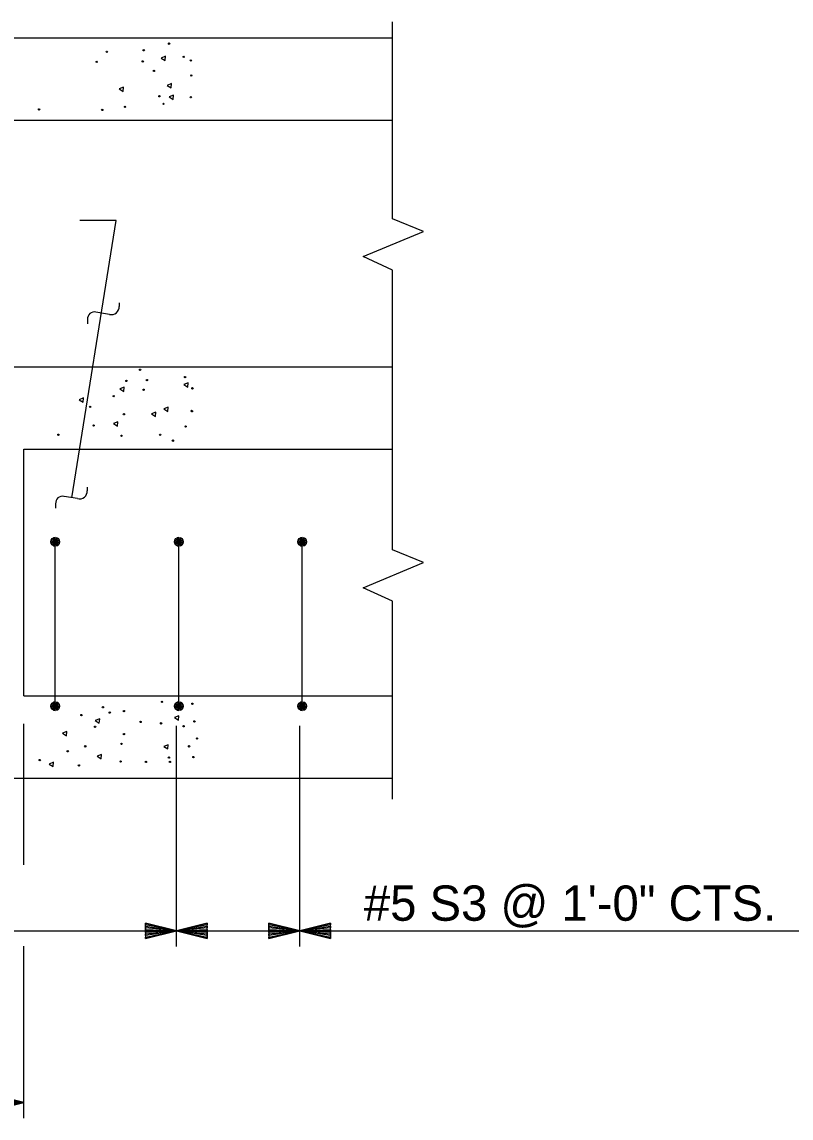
# Model space of a CAD drawing. Extents: x 0 to 177, y -1 to 127.
# Drawn here: x 132.044 to 135.16, y 67.83 to 72.273 of the extents above; entities that cross this region are included whole.
import ezdxf

# ---------------------------------------------------------------- set-up
doc = ezdxf.new("R2010")
doc.units = 0
for name, color, linetype in [('Dimension Lines', 7, 'Continuous'), ('Rebar Lines', 7, 'Continuous'), ('Sup Concrete Girder Lines', 7, 'Continuous'), ('Text', 7, 'Continuous')]:
    doc.layers.add(name, color=color, linetype=linetype)

msp = doc.modelspace()

# ---------------------------------------------------------------- linework, layer by layer
at = {"layer": 'Dimension Lines'}
for p, q in [((132.4383, 71.1338), (132.4385, 71.12)), ((132.3988, 71.0878), (132.3443, 71.0965)), ((132.3101, 71.0674), (132.3095, 71.0491)), ((132.3089, 70.3868), (132.3091, 70.373)), ((132.2694, 70.3408), (132.2149, 70.3495)), ((132.1807, 70.3204), (132.1802, 70.3021)), ((132.0526, 68.856), (132.0526, 69.4287)), ((132.6698, 68.5258), (132.6698, 69.4194)), ((133.1698, 68.5258), (133.1698, 69.4194)), ((129.1698, 68.5888), (132.6698, 68.5888)), ((132.6698, 68.5888), (133.1698, 68.5888)), ((133.1698, 68.5888), (135.8708, 68.5888)), ((132.0526, 67.8302), (132.0526, 68.5263)), ((129.0526, 67.8932), (132.0526, 67.8932))]:
    msp.add_line(p, q, dxfattribs=at)
for points in [[(132.2471, 70.3444), (132.4261, 71.4677), (132.279, 71.4677)], [(132.5448, 68.5888), (132.5448, 68.595), (132.6698, 68.5888), (132.5448, 68.6013), (132.5448, 68.6075), (132.6698, 68.5888), (132.5448, 68.6138), (132.5448, 68.62), (132.6698, 68.5888), (132.5448, 68.5575), (132.5448, 68.5638), (132.6698, 68.5888), (132.5448, 68.57), (132.5448, 68.5763), (132.6698, 68.5888), (132.5448, 68.5825), (132.5448, 68.62), (132.5448, 68.5575), (132.6698, 68.5888), (132.5448, 68.62)], [(132.7948, 68.5888), (132.7948, 68.5825), (132.6698, 68.5888), (132.7948, 68.5763), (132.7948, 68.57), (132.6698, 68.5888), (132.7948, 68.5638), (132.7948, 68.5575), (132.6698, 68.5888), (132.7948, 68.62), (132.7948, 68.6138), (132.6698, 68.5888), (132.7948, 68.6075), (132.7948, 68.6013), (132.6698, 68.5888), (132.7948, 68.595), (132.7948, 68.5575), (132.7948, 68.62), (132.6698, 68.5888), (132.7948, 68.5575)], [(133.0448, 68.5888), (133.0448, 68.595), (133.1698, 68.5888), (133.0448, 68.6013), (133.0448, 68.6075), (133.1698, 68.5888), (133.0448, 68.6138), (133.0448, 68.62), (133.1698, 68.5888), (133.0448, 68.5575), (133.0448, 68.5638), (133.1698, 68.5888), (133.0448, 68.57), (133.0448, 68.5763), (133.1698, 68.5888), (133.0448, 68.5825), (133.0448, 68.62), (133.0448, 68.5575), (133.1698, 68.5888), (133.0448, 68.62)], [(133.2948, 68.5888), (133.2948, 68.5825), (133.1698, 68.5888), (133.2948, 68.5763), (133.2948, 68.57), (133.1698, 68.5888), (133.2948, 68.5638), (133.2948, 68.5575), (133.1698, 68.5888), (133.2948, 68.62), (133.2948, 68.6138), (133.1698, 68.5888), (133.2948, 68.6075), (133.2948, 68.6013), (133.1698, 68.5888), (133.2948, 68.595), (133.2948, 68.5575), (133.2948, 68.62), (133.1698, 68.5888), (133.2948, 68.5575)], [(131.9276, 67.8932), (131.9276, 67.8994), (132.0526, 67.8932), (131.9276, 67.9057), (131.9276, 67.9119), (132.0526, 67.8932), (131.9276, 67.9182), (131.9276, 67.9244), (132.0526, 67.8932), (131.9276, 67.8619), (131.9276, 67.8682), (132.0526, 67.8932), (131.9276, 67.8744), (131.9276, 67.8807), (132.0526, 67.8932), (131.9276, 67.8869), (131.9276, 67.9244), (131.9276, 67.8619), (132.0526, 67.8932), (131.9276, 67.9244)]]:
    msp.add_lwpolyline(points, dxfattribs=at)
for centre, radius, start, end in [((132.3378, 71.0699), 0.0276, 76.8232, 185.1088), ((132.4072, 71.1177), 0.0311, 254.3783, 4.1772), ((132.2084, 70.3229), 0.0276, 76.8232, 185.1088), ((132.2778, 70.3707), 0.0311, 254.3783, 4.1772)]:
    msp.add_arc(centre, radius, start, end, dxfattribs=at)
at = {"layer": 'Rebar Lines'}
for p, q in [((132.1793, 69.4928), (132.1793, 70.1662)), ((132.6793, 69.4928), (132.6793, 70.1662)), ((133.1793, 69.4928), (133.1793, 70.1662))]:
    msp.add_line(p, q, dxfattribs=at)
for points in [[(132.1617, 70.1662), (132.163, 70.173), (132.1668, 70.1787), (132.1725, 70.1825), (132.1793, 70.1838), (132.186, 70.1825), (132.1917, 70.1787), (132.1955, 70.173), (132.1969, 70.1662), (132.1955, 70.1595), (132.1917, 70.1538), (132.1861, 70.1499), (132.1793, 70.1486), (132.1725, 70.1499), (132.1668, 70.1537), (132.163, 70.1595), (132.1617, 70.1662), (132.1793, 70.1662), (132.1969, 70.1662), (132.1955, 70.173), (132.1793, 70.1662), (132.1917, 70.1787), (132.186, 70.1825), (132.1793, 70.1662), (132.1793, 70.1838), (132.1725, 70.1825), (132.1793, 70.1662), (132.1668, 70.1787), (132.163, 70.173), (132.1793, 70.1662), (132.163, 70.1595), (132.1668, 70.1537), (132.1793, 70.1662), (132.1725, 70.1499), (132.1793, 70.1486), (132.1793, 70.1662), (132.1861, 70.1499), (132.1917, 70.1538), (132.1793, 70.1662), (132.1955, 70.1595)], [(132.6617, 70.1662), (132.663, 70.173), (132.6668, 70.1787), (132.6725, 70.1825), (132.6793, 70.1838), (132.686, 70.1825), (132.6917, 70.1787), (132.6955, 70.173), (132.6969, 70.1662), (132.6955, 70.1595), (132.6917, 70.1538), (132.6861, 70.1499), (132.6793, 70.1486), (132.6725, 70.1499), (132.6668, 70.1537), (132.663, 70.1595), (132.6617, 70.1662), (132.6793, 70.1662), (132.6969, 70.1662), (132.6955, 70.173), (132.6793, 70.1662), (132.6917, 70.1787), (132.686, 70.1825), (132.6793, 70.1662), (132.6793, 70.1838), (132.6725, 70.1825), (132.6793, 70.1662), (132.6668, 70.1787), (132.663, 70.173), (132.6793, 70.1662), (132.663, 70.1595), (132.6668, 70.1537), (132.6793, 70.1662), (132.6725, 70.1499), (132.6793, 70.1486), (132.6793, 70.1662), (132.6861, 70.1499), (132.6917, 70.1538), (132.6793, 70.1662), (132.6955, 70.1595)], [(133.1617, 70.1662), (133.163, 70.173), (133.1668, 70.1787), (133.1725, 70.1825), (133.1793, 70.1838), (133.186, 70.1825), (133.1917, 70.1787), (133.1955, 70.173), (133.1969, 70.1662), (133.1955, 70.1595), (133.1917, 70.1538), (133.1861, 70.1499), (133.1793, 70.1486), (133.1725, 70.1499), (133.1668, 70.1537), (133.163, 70.1595), (133.1617, 70.1662), (133.1793, 70.1662), (133.1969, 70.1662), (133.1955, 70.173), (133.1793, 70.1662), (133.1917, 70.1787), (133.186, 70.1825), (133.1793, 70.1662), (133.1793, 70.1838), (133.1725, 70.1825), (133.1793, 70.1662), (133.1668, 70.1787), (133.163, 70.173), (133.1793, 70.1662), (133.163, 70.1595), (133.1668, 70.1537), (133.1793, 70.1662), (133.1725, 70.1499), (133.1793, 70.1486), (133.1793, 70.1662), (133.1861, 70.1499), (133.1917, 70.1538), (133.1793, 70.1662), (133.1955, 70.1595)], [(132.1617, 69.4996), (132.163, 69.5063), (132.1668, 69.512), (132.1725, 69.5159), (132.1793, 69.5172), (132.186, 69.5159), (132.1917, 69.512), (132.1955, 69.5063), (132.1969, 69.4996), (132.1955, 69.4929), (132.1917, 69.4871), (132.1861, 69.4833), (132.1793, 69.4819), (132.1725, 69.4833), (132.1668, 69.4871), (132.163, 69.4928), (132.1617, 69.4996), (132.1793, 69.4996), (132.1969, 69.4996), (132.1955, 69.5063), (132.1793, 69.4996), (132.1917, 69.512), (132.186, 69.5159), (132.1793, 69.4996), (132.1793, 69.5172), (132.1725, 69.5159), (132.1793, 69.4996), (132.1668, 69.512), (132.163, 69.5063), (132.1793, 69.4996), (132.163, 69.4928), (132.1668, 69.4871), (132.1793, 69.4996), (132.1725, 69.4833), (132.1793, 69.4819), (132.1793, 69.4996), (132.1861, 69.4833), (132.1917, 69.4871), (132.1793, 69.4996), (132.1955, 69.4929)], [(132.6617, 69.4996), (132.663, 69.5063), (132.6668, 69.512), (132.6725, 69.5159), (132.6793, 69.5172), (132.686, 69.5159), (132.6917, 69.512), (132.6955, 69.5063), (132.6969, 69.4996), (132.6955, 69.4929), (132.6917, 69.4871), (132.6861, 69.4833), (132.6793, 69.4819), (132.6725, 69.4833), (132.6668, 69.4871), (132.663, 69.4928), (132.6617, 69.4996), (132.6793, 69.4996), (132.6969, 69.4996), (132.6955, 69.5063), (132.6793, 69.4996), (132.6917, 69.512), (132.686, 69.5159), (132.6793, 69.4996), (132.6793, 69.5172), (132.6725, 69.5159), (132.6793, 69.4996), (132.6668, 69.512), (132.663, 69.5063), (132.6793, 69.4996), (132.663, 69.4928), (132.6668, 69.4871), (132.6793, 69.4996), (132.6725, 69.4833), (132.6793, 69.4819), (132.6793, 69.4996), (132.6861, 69.4833), (132.6917, 69.4871), (132.6793, 69.4996), (132.6955, 69.4929)], [(133.1617, 69.4996), (133.163, 69.5063), (133.1668, 69.512), (133.1725, 69.5159), (133.1793, 69.5172), (133.186, 69.5159), (133.1917, 69.512), (133.1955, 69.5063), (133.1969, 69.4996), (133.1955, 69.4929), (133.1917, 69.4871), (133.1861, 69.4833), (133.1793, 69.4819), (133.1725, 69.4833), (133.1668, 69.4871), (133.163, 69.4928), (133.1617, 69.4996), (133.1793, 69.4996), (133.1969, 69.4996), (133.1955, 69.5063), (133.1793, 69.4996), (133.1917, 69.512), (133.186, 69.5159), (133.1793, 69.4996), (133.1793, 69.5172), (133.1725, 69.5159), (133.1793, 69.4996), (133.1668, 69.512), (133.163, 69.5063), (133.1793, 69.4996), (133.163, 69.4928), (133.1668, 69.4871), (133.1793, 69.4996), (133.1725, 69.4833), (133.1793, 69.4819), (133.1793, 69.4996), (133.1861, 69.4833), (133.1917, 69.4871), (133.1793, 69.4996), (133.1955, 69.4929)]]:
    msp.add_lwpolyline(points, dxfattribs=at)
at = {"layer": 'Sup Concrete Girder Lines'}
for p, q in [((128.0232, 72.208), (133.546, 72.208)), ((131.7526, 71.8745), (133.546, 71.8745)), ((131.7526, 70.8745), (133.546, 70.8745)), ((132.0526, 70.5412), (133.546, 70.5412)), ((132.0526, 69.5412), (132.0526, 70.5412)), ((132.0526, 69.5412), (133.546, 69.5412)), ((129.0526, 69.208), (133.546, 69.208))]:
    msp.add_line(p, q, dxfattribs=at)
for points in [[(133.546, 70.2211), (133.546, 71.267), (133.4267, 71.3217), (133.671, 71.4238), (133.546, 71.4754), (133.546, 72.273)], [(132.6244, 72.1165), (132.6259, 72.1337), (132.6079, 72.1266), (132.6244, 72.1165)], [(132.649, 72.0059), (132.6505, 72.0231), (132.6325, 72.016), (132.649, 72.0059)], [(132.4544, 71.9915), (132.4559, 72.0087), (132.4379, 72.0016), (132.4544, 71.9915)], [(132.6573, 71.9587), (132.6587, 71.976), (132.6407, 71.9688), (132.6573, 71.9587)], [(132.4568, 70.7754), (132.4583, 70.7927), (132.4403, 70.7855), (132.4568, 70.7754)], [(132.7165, 70.7932), (132.718, 70.8105), (132.7, 70.8033), (132.7165, 70.7932)], [(132.2923, 70.7318), (132.2938, 70.7491), (132.2758, 70.7419), (132.2923, 70.7318)], [(132.5857, 70.6743), (132.5872, 70.6916), (132.5692, 70.6844), (132.5857, 70.6743)], [(132.6352, 70.6941), (132.6367, 70.7113), (132.6187, 70.7042), (132.6352, 70.6941)], [(132.4311, 70.6347), (132.4325, 70.6519), (132.4146, 70.6448), (132.4311, 70.6347)], [(133.546, 69.1221), (133.546, 69.9253), (133.4267, 69.9799), (133.671, 70.082), (133.546, 70.1336), (133.546, 70.2211)], [(132.3577, 69.4314), (132.3592, 69.4486), (132.3412, 69.4415), (132.3577, 69.4314)], [(132.6789, 69.4433), (132.6803, 69.4605), (132.6624, 69.4534), (132.6789, 69.4433)], [(132.2249, 69.3798), (132.2264, 69.3971), (132.2084, 69.3899), (132.2249, 69.3798)], [(132.6352, 69.3263), (132.6367, 69.3436), (132.6187, 69.3365), (132.6352, 69.3263)], [(132.1714, 69.255), (132.1728, 69.2722), (132.1549, 69.2651), (132.1714, 69.255)], [(132.3656, 69.2867), (132.3671, 69.304), (132.3491, 69.2968), (132.3656, 69.2867)]]:
    msp.add_lwpolyline(points, dxfattribs=at)
for centre in [(132.3883, 72.1521), (132.5379, 72.1583), (132.6403, 72.1849), (132.3473, 72.1112), (132.5338, 72.1132), (132.6997, 72.1316), (132.7284, 72.1173), (132.5788, 72.0743), (132.7305, 72.0558), (132.6014, 71.9718), (132.4621, 71.9288), (132.6178, 71.9411), (132.7284, 71.9677), (132.1137, 71.9186), (132.3699, 71.9165), (132.523, 70.8633), (132.4675, 70.8177), (132.5507, 70.8216), (132.7054, 70.8335), (132.5369, 70.782), (132.7351, 70.7879), (132.416, 70.7562), (132.3208, 70.7126), (132.7312, 70.6968), (132.7331, 70.6948), (132.4576, 70.6829), (132.1919, 70.5996), (132.3347, 70.6373), (132.4477, 70.5957), (132.6043, 70.5996), (132.7074, 70.6333), (132.6558, 70.5758), (132.3724, 69.4955), (132.6122, 69.5173), (132.7351, 69.5094), (132.2851, 69.4638), (132.4001, 69.4737), (132.4576, 69.4796), (132.3406, 69.4162), (132.525, 69.436), (132.6082, 69.4301), (132.6994, 69.4182), (132.743, 69.438), (132.4576, 69.3864), (132.7529, 69.3686), (132.2296, 69.3171), (132.301, 69.3369), (132.4477, 69.3468), (132.7212, 69.3369), (132.1166, 69.2814), (132.4437, 69.2754), (132.5468, 69.2735), (132.64, 69.2913), (132.6439, 69.2735), (132.7391, 69.2933), (132.2752, 69.2596)]:
    msp.add_circle(centre, 0.00273, dxfattribs=at)

# ---------------------------------------------------------------- texts
at = {"layer": 'Text'}
msp.add_text('#5 S3 @ 1\'-0" CTS.', height=0.143021, dxfattribs=at).set_placement((133.4296, 68.6299))

doc.saveas('drawing.dxf')
